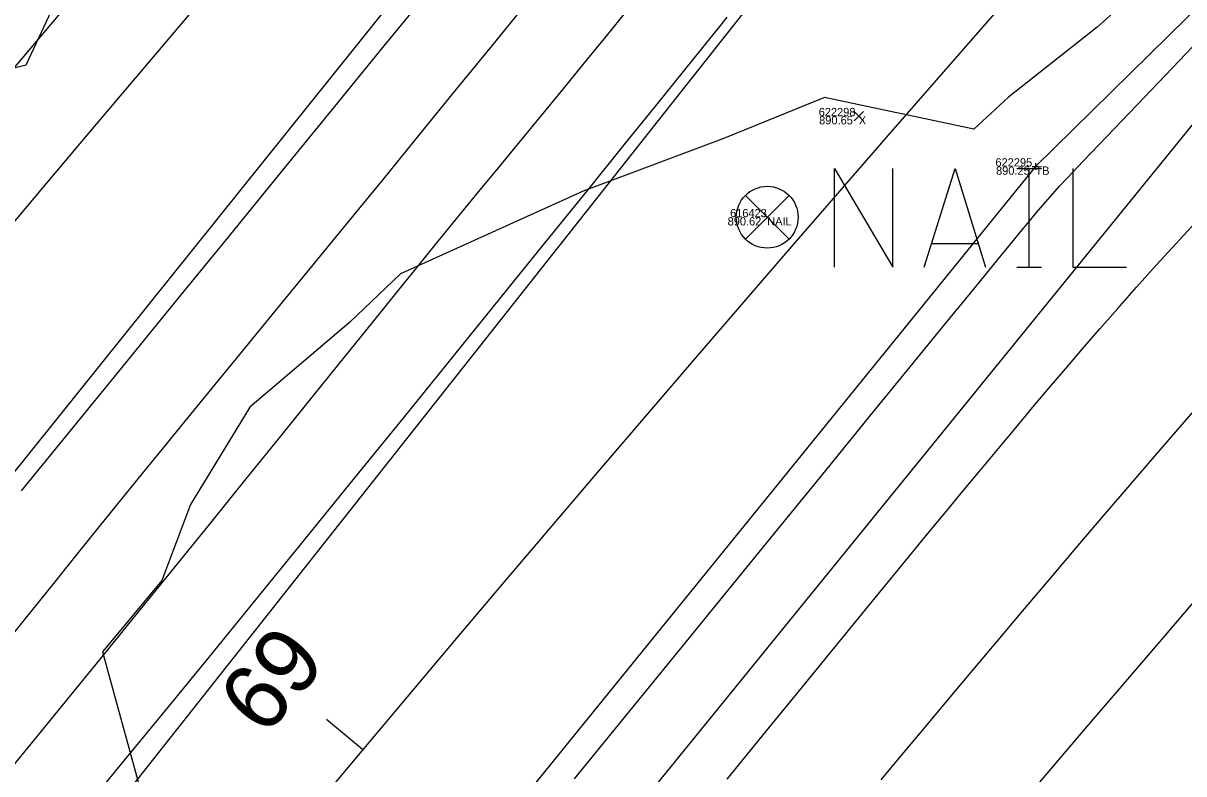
# Model space of a CAD drawing. Extents: x 1957117 to 1971063, y 701601 to 715861.
# Drawn here: x 1964662.98 to 1964712.27, y 708446.55 to 708478.41 of the extents above; entities that cross this region are included whole.
import ezdxf

# ---------------------------------------------------------------- set-up
doc = ezdxf.new("R2010")
doc.units = 0
for name, color, linetype in [('AP_X_Lights', 7, 'Continuous'), ('DT_X_Break_Line', 7, 'Continuous'), ('DT_X_Contour_Major', 7, 'Continuous'), ('DT_X_Contour_Minor', 7, 'Continuous'), ('GE_X_CL_20', 7, 'Continuous'), ('PV_P_Drive', 7, 'Continuous'), ('PV_P_Shoulder', 7, 'Continuous'), ('RS_Raster1', 7, 'Continuous'), ('RW_X_Esmt_RR', 7, 'Continuous'), ('RW_X_Fee_RW', 7, 'Continuous'), ('SC_Scratch1', 7, 'Continuous'), ('SC_Shading2', 7, 'Continuous'), ('SC_Shading5', 7, 'Continuous'), ('VG_X_Tree_Line_Rt', 7, 'Continuous')]:
    doc.layers.add(name, color=color, linetype=linetype)

msp = doc.modelspace()

# ---------------------------------------------------------------- linework, layer by layer
at = {"layer": 'AP_X_Lights'}
for p, q in [((1964698.273, 708474.266), (1964698.661, 708474.656)), ((1964698.273, 708474.656), (1964698.661, 708474.266))]:
    msp.add_line(p, q, dxfattribs=at)
at = {"layer": 'DT_X_Break_Line'}
for points in [[(1965027.084, 708795.395), (1964985.769, 708768.725), (1964951.036, 708742.62), (1964905.566, 708706.423), (1964871.901, 708678.374), (1964831.983, 708645.313), (1964782.922, 708598.307), (1964751.996, 708567.82), (1964719.389, 708526.502), (1964685.037, 708487.314), (1964653.423, 708447.943), (1964627.715, 708415.247), (1964594.051, 708377.643), (1964565.802, 708337.308), (1964534.904, 708296.781), (1964506.85, 708256.405), (1964478.704, 708214.875), (1964453.755, 708170.775)], [(1964459.419, 708166.066), (1964484.47, 708210.071), (1964517.163, 708248.532), (1964551.272, 708286.883), (1964576.637, 708328.512), (1964605.613, 708370.101), (1964635.976, 708409.606), (1964662.807, 708439.954), (1964694.29, 708479.765), (1964724.075, 708520.081), (1964753.89, 708554.285), (1964794.454, 708592.201), (1964843.924, 708634.62), (1964878.394, 708661.199), (1964893.281, 708673.503), (1964913.837, 708697.422), (1964957.262, 708730.313), (1964994.166, 708761.913), (1965030.611, 708787.347)], [(1965041.837, 708774.578), (1965010.271, 708750.665), (1964969.626, 708721.958), (1964924.341, 708685.464), (1964900.18, 708665.667), (1964887.175, 708651.723), (1964860.054, 708620.024), (1964813.093, 708578.67), (1964771.951, 708542.904), (1964742.265, 708507.977), (1964705.969, 708472.325), (1964672.96, 708431.648), (1964649.579, 708399.778), (1964617.533, 708362.045), (1964589.28, 708321.646), (1964558.497, 708282.029), (1964530.137, 708238.87), (1964501.633, 708199.836), (1964472.058, 708159.676)]]:
    msp.add_lwpolyline(points, dxfattribs=at)
at = {"layer": 'DT_X_Contour_Major'}
for points in [[(1964692.865, 708478.656), (1964692.611, 708478.341), (1964692.019, 708477.608), (1964691.123, 708476.498), (1964689.956, 708475.053), (1964688.552, 708473.315), (1964686.944, 708471.327), (1964685.167, 708469.129), (1964683.254, 708466.765), (1964681.239, 708464.277), (1964679.155, 708461.705), (1964677.036, 708459.093), (1964674.915, 708456.483), (1964672.827, 708453.916), (1964670.805, 708451.434), (1964668.882, 708449.08), (1964667.092, 708446.896), (1964665.469, 708444.923), (1964664.047, 708443.203), (1964662.858, 708441.78)], [(1964692.865, 708478.656), (1964692.611, 708478.341), (1964692.019, 708477.608), (1964691.123, 708476.498), (1964689.956, 708475.053), (1964688.552, 708473.315), (1964686.944, 708471.327), (1964685.167, 708469.129), (1964683.254, 708466.765), (1964681.239, 708464.277), (1964679.155, 708461.705), (1964677.036, 708459.093), (1964674.915, 708456.483), (1964672.827, 708453.916), (1964670.805, 708451.434), (1964668.882, 708449.08), (1964667.092, 708446.896), (1964665.469, 708444.923), (1964664.047, 708443.203), (1964662.858, 708441.78)], [(1964686.389, 708446.34), (1964688.569, 708449.012), (1964690.763, 708451.701), (1964692.935, 708454.362), (1964695.046, 708456.95), (1964697.061, 708459.418), (1964698.942, 708461.723), (1964700.651, 708463.817), (1964702.153, 708465.657), (1964703.41, 708467.195), (1964704.384, 708468.388), (1964705.039, 708469.188), (1964705.339, 708469.552), (1964705.717, 708470.006), (1964706.017, 708470.366), (1964706.294, 708470.693), (1964706.602, 708471.047), (1964706.995, 708471.487), (1964707.316, 708471.829), (1964707.999, 708472.546), (1964709.001, 708473.594), (1964710.279, 708474.93), (1964711.791, 708476.509), (1964713.494, 708478.288)], [(1964686.389, 708446.34), (1964688.569, 708449.012), (1964690.763, 708451.701), (1964692.935, 708454.362), (1964695.046, 708456.95), (1964697.061, 708459.418), (1964698.942, 708461.723), (1964700.651, 708463.817), (1964702.153, 708465.657), (1964703.41, 708467.195), (1964704.384, 708468.388), (1964705.039, 708469.188), (1964705.339, 708469.552), (1964705.717, 708470.006), (1964706.017, 708470.366), (1964706.294, 708470.693), (1964706.602, 708471.047), (1964706.995, 708471.487), (1964707.316, 708471.829), (1964707.999, 708472.546), (1964709.001, 708473.594), (1964710.279, 708474.93), (1964711.791, 708476.509), (1964713.494, 708478.288)]]:
    msp.add_lwpolyline(points, dxfattribs=at)
at = {"layer": 'DT_X_Contour_Minor'}
for points in [[(1964662.911, 708458.555), (1964664.981, 708461.093), (1964667.174, 708463.781), (1964669.441, 708466.562), (1964671.736, 708469.376), (1964674.011, 708472.167), (1964676.219, 708474.875), (1964678.312, 708477.444), (1964680.244, 708479.815)], [(1964662.911, 708458.555), (1964664.981, 708461.093), (1964667.174, 708463.781), (1964669.441, 708466.562), (1964671.736, 708469.376), (1964674.011, 708472.167), (1964676.219, 708474.875), (1964678.312, 708477.444), (1964680.244, 708479.815)], [(1964684.273, 708479.164), (1964682.865, 708477.432), (1964681.375, 708475.604), (1964679.832, 708473.714), (1964678.262, 708471.793), (1964676.694, 708469.876), (1964675.155, 708467.996), (1964673.673, 708466.187), (1964672.276, 708464.481), (1964670.992, 708462.913), (1964669.847, 708461.515), (1964668.871, 708460.321), (1964668.09, 708459.364), (1964667.169, 708458.23), (1964666.209, 708457.042), (1964665.22, 708455.814), (1964664.212, 708454.559), (1964663.193, 708453.293), (1964662.174, 708452.028)], [(1964684.273, 708479.164), (1964682.865, 708477.432), (1964681.375, 708475.604), (1964679.832, 708473.714), (1964678.262, 708471.793), (1964676.694, 708469.876), (1964675.155, 708467.996), (1964673.673, 708466.187), (1964672.276, 708464.481), (1964670.992, 708462.913), (1964669.847, 708461.515), (1964668.871, 708460.321), (1964668.09, 708459.364), (1964667.169, 708458.23), (1964666.209, 708457.042), (1964665.22, 708455.814), (1964664.212, 708454.559), (1964663.193, 708453.293), (1964662.174, 708452.028)], [(1964688.622, 708478.949), (1964687.719, 708477.837), (1964686.808, 708476.722), (1964685.892, 708475.605), (1964684.975, 708474.489), (1964684.06, 708473.377), (1964683.15, 708472.271), (1964682.247, 708471.172), (1964681.355, 708470.085), (1964680.478, 708469.01), (1964679.764, 708468.131), (1964678.867, 708467.023), (1964677.809, 708465.714), (1964676.615, 708464.234), (1964675.307, 708462.613), (1964673.908, 708460.881), (1964672.443, 708459.067), (1964670.935, 708457.202), (1964669.406, 708455.314), (1964667.881, 708453.433), (1964666.383, 708451.59), (1964664.934, 708449.813), (1964663.56, 708448.133), (1964662.282, 708446.579)], [(1964688.622, 708478.949), (1964687.719, 708477.837), (1964686.808, 708476.722), (1964685.892, 708475.605), (1964684.975, 708474.489), (1964684.06, 708473.377), (1964683.15, 708472.271), (1964682.247, 708471.172), (1964681.355, 708470.085), (1964680.478, 708469.01), (1964679.764, 708468.131), (1964678.867, 708467.023), (1964677.809, 708465.714), (1964676.615, 708464.234), (1964675.307, 708462.613), (1964673.908, 708460.881), (1964672.443, 708459.067), (1964670.935, 708457.202), (1964669.406, 708455.314), (1964667.881, 708453.433), (1964666.383, 708451.59), (1964664.934, 708449.813), (1964663.56, 708448.133), (1964662.282, 708446.579)], [(1964692.882, 708446.32), (1964694.55, 708448.367), (1964696.15, 708450.328), (1964697.653, 708452.17), (1964699.035, 708453.861), (1964700.269, 708455.368), (1964701.328, 708456.659), (1964702.186, 708457.701), (1964702.818, 708458.461), (1964703.627, 708459.429), (1964704.395, 708460.35), (1964705.133, 708461.234), (1964705.851, 708462.09), (1964706.557, 708462.927), (1964707.261, 708463.757), (1964707.974, 708464.59), (1964708.704, 708465.433), (1964709.463, 708466.299), (1964710.258, 708467.197), (1964711.1, 708468.136), (1964711.776, 708468.875), (1964712.771, 708469.95)], [(1964692.882, 708446.32), (1964694.55, 708448.367), (1964696.15, 708450.328), (1964697.653, 708452.17), (1964699.035, 708453.861), (1964700.269, 708455.368), (1964701.328, 708456.659), (1964702.186, 708457.701), (1964702.818, 708458.461), (1964703.627, 708459.429), (1964704.395, 708460.35), (1964705.133, 708461.234), (1964705.851, 708462.09), (1964706.557, 708462.927), (1964707.261, 708463.757), (1964707.974, 708464.59), (1964708.704, 708465.433), (1964709.463, 708466.299), (1964710.258, 708467.197), (1964711.1, 708468.136), (1964711.776, 708468.875), (1964712.771, 708469.95)], [(1964713.248, 708462.585), (1964712.192, 708461.378), (1964711.096, 708460.117), (1964709.973, 708458.814), (1964708.832, 708457.483), (1964707.683, 708456.137), (1964706.537, 708454.788), (1964705.404, 708453.45), (1964704.295, 708452.135), (1964703.219, 708450.857), (1964702.187, 708449.628), (1964701.209, 708448.461), (1964700.296, 708447.37), (1964699.407, 708446.301)], [(1964713.248, 708462.585), (1964712.192, 708461.378), (1964711.096, 708460.117), (1964709.973, 708458.814), (1964708.832, 708457.483), (1964707.683, 708456.137), (1964706.537, 708454.788), (1964705.404, 708453.45), (1964704.295, 708452.135), (1964703.219, 708450.857), (1964702.187, 708449.628), (1964701.209, 708448.461), (1964700.296, 708447.37), (1964699.407, 708446.301)], [(1964712.899, 708454.091), (1964711.319, 708452.252), (1964709.702, 708450.362), (1964708.073, 708448.453), (1964706.459, 708446.556), (1964704.886, 708444.704)], [(1964712.899, 708454.091), (1964711.319, 708452.252), (1964709.702, 708450.362), (1964708.073, 708448.453), (1964706.459, 708446.556), (1964704.886, 708444.704)]]:
    msp.add_lwpolyline(points, dxfattribs=at)
at = {"layer": 'GE_X_CL_20'}
msp.add_line((1964677.397, 708447.575), (1964675.866, 708448.861), dxfattribs=at)
msp.add_arc((1966139.697, 707219.062), 1909.859, 120.84471, 144.852303, dxfattribs=at)
at = {"layer": 'PV_P_Drive'}
for p, q in [((1964705.823, 708472.325), (1964706.115, 708472.325)), ((1964705.969, 708472.471), (1964705.969, 708472.179)), ((1964705.969, 708472.325), (1964705.969, 708472.325))]:
    msp.add_line(p, q, dxfattribs=at)
at = {"layer": 'RW_X_Esmt_RR'}
for centre, radius, start, end in [((1966120.586, 707244.515), 1904.605, 120.74585, 145.147416), ((1966139.697, 707219.062), 1879.859, 120.84471, 144.852303), ((1966139.697, 707219.062), 1939.859, 124.097571, 144.852303)]:
    msp.add_arc(centre, radius, start, end, dxfattribs=at)
at = {"layer": 'RW_X_Fee_RW'}
msp.add_lwpolyline([(1963881.046, 707276.431), (1964172.578, 707701.964), (1964668.324, 708419.582), (1964735.207, 708501.875), (1964966.496, 708718.802), (1965107.468, 708816.338), (1965585.552, 709094.216), (1966091.861, 709326.705), (1966247.281, 709386.816), (1966633.174, 709551.737), (1966943.202, 709670.565), (1967172.032, 709812.662), (1967935.697, 710373.174), (1968346.714, 710683.963), (1968484.345, 710796.182), (1968743.632, 711067.038), (1968903.937, 711275.819), (1969041.222, 711501.316), (1969638.166, 712572.015), (1970019.077, 713196.718)], dxfattribs=at)
at = {"layer": 'SC_Shading2'}
for p, q in [((1964693.649, 708471.1), (1964695.505, 708469.244)), ((1964693.649, 708469.244), (1964695.505, 708471.1))]:
    msp.add_line(p, q, dxfattribs=at)
for points in [[(1964697.437, 708468.047), (1964697.437, 708472.247), (1964699.917, 708468.047), (1964699.917, 708472.247)], [(1964701.24, 708468.047), (1964702.563, 708472.247), (1964703.852, 708468.047)], [(1964705.175, 708472.247), (1964706.233, 708472.247)], [(1964705.704, 708468.047), (1964705.704, 708472.247)], [(1964707.556, 708472.247), (1964707.556, 708468.047), (1964709.838, 708468.047)], [(1964703.522, 708469.039), (1964701.571, 708469.039)], [(1964705.175, 708468.047), (1964706.233, 708468.047)]]:
    msp.add_lwpolyline(points, dxfattribs=at)
msp.add_circle((1964694.577, 708470.172), 1.312, dxfattribs=at)
at = {"layer": 'SC_Shading5'}
for points in [[(1963589.678, 706586.994), (1963626.625, 706689.548), (1963651.76, 706746.832), (1963668.09, 706778.596), (1963682.768, 706805.402), (1963734.424, 706911.594), (1963826.849, 707116.717), (1963877.258, 707215.645), (1963964.981, 707354.472), (1964070.526, 707509.355), (1964132.574, 707601.994), (1964163.9, 707642.169), (1964191.2, 707685.167), (1964278.98, 707807.131), (1964326.11, 707874.364), (1964396.427, 707968.962), (1964508.519, 708133.679), (1964655.588, 708336.552), (1964745.319, 708429.172), (1964840.327, 708522.317), (1964988.178, 708660.245), (1965089.796, 708739.041), (1965251.743, 708835.216), (1965415.807, 708922.048), (1965866.2, 709149.38), (1966173.543, 709294.131), (1966283.627, 709338.196), (1966534.003, 709419.214), (1966689.084, 709471.266), (1967008.468, 709641.817), (1967166.677, 709750.124), (1967422.113, 709931.083), (1967818.707, 710198.831), (1968187.021, 710459.852), (1968360.589, 710592.493), (1968496.543, 710707.847), (1968606.427, 710809.378), (1968733.391, 710937.091), (1968807.28, 711025.4), (1968843.008, 711077.094), (1968863.233, 711106.099), (1968909.747, 711171.311), (1968974.133, 711279.559), (1969130.932, 711546.915), (1969247.433, 711744.686), (1969402.714, 712016.424), (1969505.287, 712191.789), (1969666.311, 712460.805), (1969771.586, 712639.896), (1969880.058, 712820.917), (1969964.994, 712955.706), (1969990.005, 713000.084), (1970030.065, 713068.479)], [(1963609.915, 706579.703), (1963646.615, 706681.572), (1963671.193, 706737.585), (1963687.092, 706768.511), (1963701.884, 706795.526), (1963753.906, 706902.469), (1963846.249, 707107.41), (1963895.973, 707204.994), (1963982.966, 707342.667), (1964088.35, 707497.312), (1964150.015, 707589.379), (1964181.502, 707629.761), (1964209.024, 707673.109), (1964296.517, 707794.674), (1964343.552, 707861.772), (1964413.958, 707956.489), (1964526.123, 708121.313), (1964672.104, 708322.686), (1964760.576, 708414.006), (1964855.195, 708506.77), (1965002.134, 708643.847), (1965101.925, 708721.226), (1965262.272, 708816.451), (1965425.685, 708902.939), (1965875.63, 709130.044), (1966182.13, 709274.398), (1966290.944, 709317.954), (1966540.737, 709398.785), (1966697.632, 709451.445), (1967019.644, 709623.399), (1967178.971, 709732.471), (1967434.35, 709913.39), (1967830.945, 710181.14), (1968199.774, 710442.525), (1968374.086, 710575.735), (1968510.806, 710691.739), (1968621.36, 710793.889), (1968749.296, 710922.58), (1968824.413, 711012.355), (1968860.678, 711064.827), (1968880.812, 711093.701), (1968927.778, 711159.547), (1968992.655, 711268.62), (1969149.476, 711536.015), (1969266.039, 711733.891), (1969421.336, 712005.657), (1969523.8, 712180.835), (1969684.812, 712449.831), (1969790.084, 712628.917), (1969898.385, 712809.653), (1969983.474, 712944.685), (1970008.657, 712989.367), (1970048.626, 713057.607)]]:
    msp.add_spline(points, degree=3, dxfattribs=at)
at = {"layer": 'VG_X_Tree_Line_Rt'}
for points in [[(1964639.543, 708485.631), (1964645.402, 708479.942), (1964648.621, 708479.062), (1964651.25, 708477.955), (1964652.65, 708477.122), (1964657.636, 708476.033), (1964659.792, 708475.835), (1964663.101, 708476.633), (1964664.187, 708478.933), (1964664.343, 708481.962), (1964668.396, 708484.269), (1964671.974, 708481.897), (1964672.144, 708482.171), (1964681.13, 708484.314), (1964683.409, 708487.585), (1964682.932, 708491.612), (1964683.789, 708493.991), (1964685.594, 708497.932), (1964685.693, 708501.546), (1964686.526, 708504.487), (1964686.38, 708509.619), (1964686.602, 708512.877)], [(1964738.113, 708512.649), (1964734.898, 708508.184), (1964733.09, 708506.318), (1964731.601, 708506.407), (1964727.357, 708507.338), (1964721.819, 708506.418), (1964720.038, 708504.607), (1964718.899, 708502.001), (1964720.455, 708497.817), (1964720.904, 708493.962), (1964717.815, 708491.539), (1964713.756, 708489.607), (1964713.045, 708486.679), (1964713.144, 708482.325), (1964708.586, 708478.243)], [(1964708.586, 708478.243), (1964704.831, 708475.261), (1964703.347, 708473.907), (1964697.009, 708475.247), (1964692.768, 708473.533), (1964686.758, 708471.281), (1964679.01, 708467.764), (1964676.844, 708465.701), (1964672.611, 708462.11), (1964670.089, 708457.983), (1964668.866, 708454.75), (1964666.344, 708451.724), (1964667.946, 708445.896), (1964668.405, 708445.355), (1964672.45, 708443.897), (1964672.21, 708438.537), (1964671.774, 708436.093), (1964668.68, 708427.453), (1964668.68, 708427.453), (1964667.879, 708428.042), (1964664.011, 708429.432), (1964661.508, 708433.623)]]:
    msp.add_lwpolyline(points, dxfattribs=at)

# ---------------------------------------------------------------- texts
at = {"layer": 'GE_X_CL_20'}
msp.add_text('69', height=2.8, rotation=49.9656, dxfattribs=at).set_placement((1964673.245, 708448.073))
at = {"layer": 'PV_P_Shoulder'}
for s, p in [('890.65', (1964696.783, 708474.111)), ('890.25', (1964704.296, 708471.975)), ('890.62', (1964692.896, 708469.822))]:
    msp.add_text(s, height=0.35, dxfattribs=at).set_placement(p)
at = {"layer": 'RS_Raster1'}
for s, p in [('622298', (1964696.764, 708474.461)), ('622295', (1964704.269, 708472.325)), ('616423', (1964693.001, 708470.172))]:
    msp.add_text(s, height=0.35, dxfattribs=at).set_placement(p)
at = {"layer": 'SC_Scratch1'}
for s, p in [('X', (1964698.467, 708474.111)), ('TB', (1964705.969, 708471.975)), ('NAIL', (1964694.577, 708469.822))]:
    msp.add_text(s, height=0.35, dxfattribs=at).set_placement(p)

doc.saveas('drawing.dxf')
